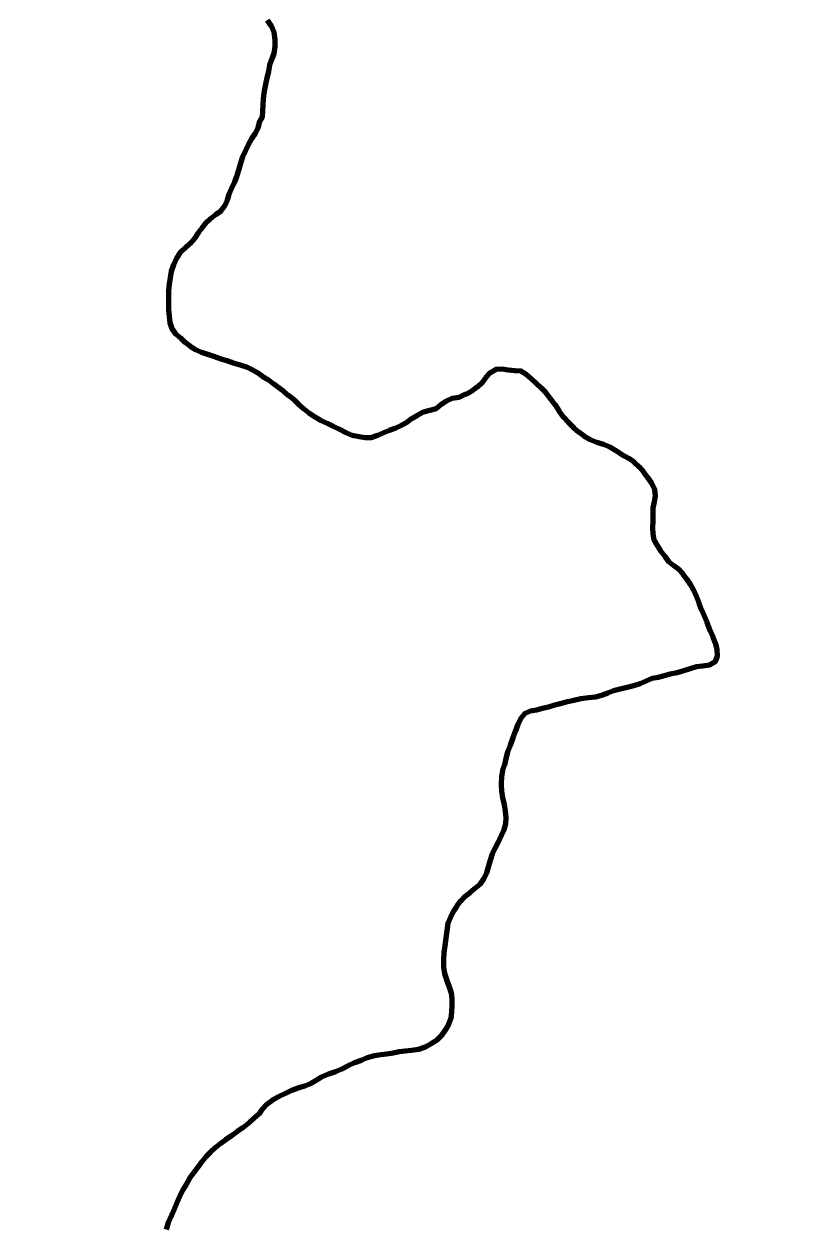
# Model space of a CAD drawing. Extents: x 553962 to 842807, y 8883888 to 9032388.
# Drawn here: x 738368 to 739991, y 8963322 to 8965823 of the extents above; entities that cross this region are included whole.
import ezdxf

# ---------------------------------------------------------------- set-up
doc = ezdxf.new("R2010")
doc.units = 0
doc.header["$LTSCALE"] = 150
for name, color, linetype, lineweight in [('24', 7, 'Continuous', 25), ('53', 7, 'Continuous', 106), ('9', 7, 'Continuous', 90)]:
    doc.layers.add(name, color=color, linetype=linetype, lineweight=lineweight)

msp = doc.modelspace()

# ---------------------------------------------------------------- linework, layer by layer
at = {"layer": '24', "lineweight": 53}
for points in [[(738874.6, 8965831.2), (738882.9, 8965819.4), (738888.6, 8965805.6), (738890.4, 8965789.8), (738890.2, 8965775.9), (738888.7, 8965761.5), (738884.4, 8965749.3), (738879.3, 8965737.4), (738877.1, 8965724.5), (738874.1, 8965709.8), (738870.9, 8965696.6), (738868, 8965682.8), (738866.3, 8965667.7), (738865.5, 8965653.5), (738863.8, 8965629.1), (738863.8, 8965628.4), (738858.8, 8965619.8), (738855, 8965606.6), (738849.3, 8965594.9), (738841.6, 8965583.7), (738835.7, 8965572.7), (738829.1, 8965559.3), (738822.9, 8965546.1), (738818.7, 8965532.6), (738814.7, 8965518.4), (738810.5, 8965505.2), (738806.3, 8965493.3), (738800.4, 8965480.7), (738794.8, 8965468.2), (738790.8, 8965455.9), (738785.4, 8965442.9), (738777.6, 8965432.5), (738766.6, 8965424.7), (738756.3, 8965416.7), (738747, 8965407.7), (738738.7, 8965398.2), (738731, 8965387.3), (738722.8, 8965375.9), (738714.1, 8965365.1), (738702.7, 8965354.9), (738693.3, 8965346.3), (738685.2, 8965334.8), (738679.1, 8965320.7)], [(738679.1, 8965320.7), (738674.7, 8965306.5), (738672.4, 8965293.8), (738670.5, 8965280.1), (738669.1, 8965267.1), (738668.9, 8965253.9), (738668.9, 8965252.2)], [(738668.9, 8965252.2), (738668.7, 8965240.3), (738668.8, 8965226.9), (738670.5, 8965213.4), (738671.6, 8965200.6), (738675.5, 8965187.9), (738683.2, 8965177.1), (738694.2, 8965168.7), (738703.2, 8965159.7), (738713.8, 8965150.9), (738725.1, 8965143.9), (738737.4, 8965138.3), (738750.2, 8965134.1), (738762.3, 8965130), (738777.7, 8965124.5), (738790.7, 8965121), (738803.9, 8965116.6), (738817.9, 8965112.1), (738831.1, 8965108.1), (738842.5, 8965102.6), (738853.3, 8965095.9), (738864, 8965088.8), (738877.1, 8965080.8), (738887.6, 8965072.8), (738899.1, 8965064.4), (738909.3, 8965056.3), (738918.8, 8965048), (738930.6, 8965038.9), (738940.1, 8965030.3), (738950.8, 8965020.6), (738961, 8965012.2), (738972.9, 8965004.1), (738987.1, 8964996.1), (738999.8, 8964990.7), (739011.8, 8964984.5), (739023.7, 8964978.8), (739038.7, 8964971.1), (739051.7, 8964965.5), (739066, 8964962.6), (739078.9, 8964960.8), (739091.5, 8964960.7), (739105.2, 8964965.7), (739117.7, 8964970.9), (739129.2, 8964975.8), (739141.3, 8964980), (739154.4, 8964986), (739166, 8964992.5), (739176.3, 8965000.1), (739187.8, 8965007.2), (739200.3, 8965014.2), (739213.3, 8965017.6), (739226.5, 8965021.3), (739236.7, 8965029.1), (739248, 8965037.4), (739260.3, 8965042.4), (739274.4, 8965044.9), (739287, 8965050.9), (739290.4, 8965051.6), (739301.9, 8965058), (739312.9, 8965066.6), (739322.4, 8965075.3), (739330.8, 8965086.5), (739340.1, 8965096.4), (739352, 8965102.9), (739364.5, 8965103.5)], [(739364.5, 8965103.5), (739376.9, 8965101.4), (739390.5, 8965100.2), (739403.2, 8965099.4), (739414.3, 8965093), (739425.1, 8965083.3), (739434.1, 8965074.6), (739445.8, 8965064.2), (739454.3, 8965055), (739466.1, 8965039.9), (739474.4, 8965028.9), (739482.8, 8965015.4), (739492, 8965003.2), (739502.8, 8964991.6), (739513.5, 8964980.9), (739523.7, 8964971.8), (739534.5, 8964964.2), (739547.6, 8964956.3), (739561.2, 8964951), (739575.4, 8964946.4), (739588.6, 8964941.1), (739602.4, 8964933)], [(739602.4, 8964933), (739616.9, 8964923.4), (739629, 8964917), (739639.3, 8964909.1), (739649.6, 8964899.5), (739658.5, 8964888.9), (739666.5, 8964878.5), (739674.7, 8964866.7), (739681.7, 8964852), (739683.1, 8964838.9), (739680.7, 8964826.1), (739678.3, 8964813.7), (739678.1, 8964801), (739677.9, 8964785.9), (739677.7, 8964772.2), (739677.9, 8964759.7), (739680.6, 8964747.2), (739687.4, 8964735.1), (739694.3, 8964724.5), (739702.9, 8964712.8), (739711, 8964702.3), (739721.6, 8964693.5), (739731.7, 8964686), (739740.6, 8964676.3), (739748.4, 8964665.9), (739755.8, 8964654.5), (739762.4, 8964643.3), (739768.2, 8964629.7), (739774.1, 8964615.5), (739779.6, 8964601.3), (739784.5, 8964589.9), (739790.5, 8964575.4), (739797.9, 8964557.4), (739803.4, 8964544.7), (739808, 8964532.3), (739811.6, 8964519.3), (739812.5, 8964504.6), (739808.1, 8964492.7), (739796, 8964485.8), (739781.8, 8964483.7), (739769, 8964482.1), (739755.9, 8964478.2), (739742.7, 8964474.3), (739729, 8964469.9), (739714.7, 8964466.8), (739702.4, 8964463.8), (739689.5, 8964460.4), (739676.8, 8964457.7), (739664.3, 8964452.6), (739651.7, 8964447), (739638.7, 8964442.6), (739625, 8964439.3), (739610, 8964436.1), (739596.4, 8964432.5), (739584.5, 8964427.7), (739571.5, 8964422.6), (739558.9, 8964419.2), (739544.5, 8964417.5), (739528.2, 8964415.7), (739513.7, 8964411.8), (739500.2, 8964409.2), (739488.1, 8964406.1), (739474, 8964402.2), (739461.1, 8964398.4), (739448.4, 8964395.6)], [(739448.4, 8964395.6), (739436.1, 8964391.9), (739423, 8964389.8), (739411.1, 8964384.3), (739402.2, 8964373.9), (739397.1, 8964361.9), (739391, 8964346.6), (739386.4, 8964334.5), (739381, 8964318.2), (739375.3, 8964305), (739371.6, 8964290.7), (739369.4, 8964277.6), (739365.2, 8964265.8), (739362.6, 8964253), (739362.4, 8964237.3), (739362.8, 8964223.2), (739364.8, 8964208.9), (739368.2, 8964195.2), (739370.3, 8964181.3), (739371.6, 8964168.2), (739371.4, 8964155.2), (739367.6, 8964142.4), (739362.4, 8964130.5), (739356.1, 8964116.8), (739349.6, 8964105.2), (739343.6, 8964092.4), (739339.1, 8964079.2), (739335.9, 8964067.1), (739331.6, 8964052.6), (739325.2, 8964039.2), (739317.8, 8964028.1), (739306.7, 8964019.5), (739296.6, 8964011.3), (739286.6, 8964003.5), (739277.1, 8963993.5), (739269.6, 8963983.3), (739262.6, 8963972.5)], [(739262.6, 8963972.5), (739256.7, 8963960.5), (739251, 8963948), (739248.8, 8963931.6), (739246.9, 8963916.2), (739244.8, 8963900.5), (739242.7, 8963886.3), (739241.9, 8963870.6), (739241.7, 8963856), (739244.4, 8963843.1), (739248.6, 8963828.5), (739253.7, 8963815.2), (739258.2, 8963802.7), (739259.2, 8963789.7), (739259, 8963776.6), (739258.5, 8963762), (739257, 8963748.6), (739252.4, 8963736.6), (739245.6, 8963724.3), (739237.9, 8963713.2), (739227.4, 8963703.2), (739216.4, 8963696), (739203.9, 8963688.9), (739189.8, 8963684.5), (739175.6, 8963682.3), (739162.4, 8963680.8), (739149.7, 8963679.2), (739137, 8963676.9), (739124.2, 8963674.8), (739111.6, 8963672.9), (739098.1, 8963670.9), (739082.6, 8963666.6), (739070.2, 8963661.7), (739056.3, 8963656.3), (739041.8, 8963649.7), (739030.1, 8963643.6), (739016.7, 8963637.6), (739002.2, 8963632.7), (738987.7, 8963626.9), (738976.7, 8963619.6), (738964.9, 8963612.8), (738953.3, 8963608.1), (738940.3, 8963604.1), (738925.1, 8963598.8), (738912.4, 8963592.7), (738898.1, 8963585.6), (738886.4, 8963579.1), (738873.1, 8963569.9), (738864.4, 8963559.8), (738857, 8963549.2), (738846.8, 8963540.5), (738837.4, 8963532.2), (738823.7, 8963521.1), (738811.7, 8963513.3), (738798.6, 8963503.5), (738787.8, 8963495.9), (738777.5, 8963488.3), (738765.8, 8963479.4), (738756.5, 8963470), (738747.5, 8963461.3), (738739.2, 8963450.5), (738729.8, 8963438.4), (738720.7, 8963426.6), (738712.8, 8963415.5), (738705.9, 8963402.8)], [(738705.9, 8963402.8), (738698.7, 8963391.5), (738692.3, 8963379.4), (738686.8, 8963366.6), (738680.4, 8963351.5), (738675, 8963338.5), (738668.4, 8963323.4), (738664.1, 8963309)]]:
    msp.add_lwpolyline(points, dxfattribs=at)
at = {"layer": '24'}
msp.add_spline([(738367.7, 8959924.4), (738437.2, 8960071.1), (738471.9, 8960121.3), (738537.5, 8960171.6), (738630.2, 8960202.5), (738765.3, 8960248.8), (738950.5, 8960322.2), (739124.2, 8960357), (739313.4, 8960368.5), (739359.7, 8960368.5), (739506.3, 8960291.3), (739610.6, 8960229.5), (739660.8, 8960198.6), (739703.2, 8960210.2), (739761.1, 8960275.8), (739826.7, 8960310.6), (739919.4, 8960314.5), (740031.3, 8960372.4), (740096.9, 8960453.5), (740178, 8960523), (740239.7, 8960542.3), (740340.1, 8960557.8), (740509.9, 8960496), (740648.9, 8960465.1), (740753.1, 8960465.1), (740865, 8960488.3), (740926.8, 8960519.2), (741135.2, 8960677.5), (741193.1, 8960747.1), (741278, 8960812.7), (741293.5, 8960851.3), (741300.5, 8960850.1), (741255.5, 8960925.1), (741195.5, 8961035.2), (741220.5, 8961105.2), (741225.5, 8961275.2), (741235.5, 8961375.3), (741255.5, 8961460.3), (741305.5, 8961510.3), (741355.4, 8961545.3), (741395.4, 8961605.3), (741440.4, 8961675.3), (741500.4, 8961730.4), (741545.4, 8961795.4), (741540.4, 8961925.4), (741555.4, 8962015.5), (741660.3, 8962135.5), (741690.3, 8962305.5), (741680.3, 8962425.6), (741700.3, 8962620.6), (741780.3, 8962700.7), (741975.2, 8962690.7), (742105.2, 8962630.6), (742195.2, 8962590.6), (742275.1, 8962580.6), (742390.1, 8962640.6), (742520.1, 8962655.6), (742770, 8962605.6), (742989.9, 8962550.6), (743104.8, 8962540.6), (743324.8, 8962590.6), (743524.7, 8962640.6), (743664.7, 8962635.6), (743774.6, 8962635.6), (743904.6, 8962675.7), (744079.5, 8962775.7), (744274.5, 8962990.7), (744539.4, 8963385.9), (744659.3, 8963580.9), (744879.3, 8963706), (745084.2, 8963786), (745299.1, 8963801), (745444.1, 8963831), (745664, 8963901), (745943.9, 8964026.1), (746173.8, 8964201.1), (746393.8, 8964276.1), (746543.7, 8964266.1), (746708.6, 8964376.2), (746898.6, 8964536.2), (747118.5, 8964656.2), (747248.5, 8964676.2), (747398.4, 8964766.3), (747428.4, 8964831.3), (747488.4, 8964891.3), (747623.3, 8964991.3), (747863.3, 8965106.4), (747993.2, 8965146.4), (748133.2, 8965221.4), (748228.1, 8965321.5), (748358.1, 8965451.5)], degree=3, dxfattribs=at)
at = {"layer": '53'}
for points in [[(738874.6, 8965831.2), (738882.9, 8965819.4), (738888.6, 8965805.6), (738890.4, 8965789.8), (738890.2, 8965775.9), (738888.7, 8965761.5), (738884.4, 8965749.3), (738879.3, 8965737.4), (738877.1, 8965724.5), (738874.1, 8965709.8), (738870.9, 8965696.6), (738868, 8965682.8), (738866.3, 8965667.7), (738865.5, 8965653.5), (738863.8, 8965629.1), (738863.8, 8965628.4), (738858.8, 8965619.8), (738855, 8965606.6), (738849.3, 8965594.9), (738841.6, 8965583.7), (738835.7, 8965572.7), (738829.1, 8965559.3), (738822.9, 8965546.1), (738818.7, 8965532.6), (738814.7, 8965518.4), (738810.5, 8965505.2), (738806.3, 8965493.3), (738800.4, 8965480.7), (738794.8, 8965468.2), (738790.8, 8965455.9), (738785.4, 8965442.9), (738777.6, 8965432.5), (738766.6, 8965424.7), (738756.3, 8965416.7), (738747, 8965407.7), (738738.7, 8965398.2), (738731, 8965387.3), (738722.8, 8965375.9), (738714.1, 8965365.1), (738702.7, 8965354.9), (738693.3, 8965346.3), (738685.2, 8965334.8), (738679.1, 8965320.7)], [(738679.1, 8965320.7), (738674.7, 8965306.5), (738672.4, 8965293.8), (738670.5, 8965280.1), (738669.1, 8965267.1), (738668.9, 8965253.9), (738668.9, 8965252.2)], [(738668.9, 8965252.2), (738668.7, 8965240.3), (738668.8, 8965226.9), (738670.5, 8965213.4), (738671.6, 8965200.6), (738675.5, 8965187.9), (738683.2, 8965177.1), (738694.2, 8965168.7), (738703.2, 8965159.7), (738713.8, 8965150.9), (738725.1, 8965143.9), (738737.4, 8965138.3), (738750.2, 8965134.1), (738762.3, 8965130), (738777.7, 8965124.5), (738790.7, 8965121), (738803.9, 8965116.6), (738817.9, 8965112.1), (738831.1, 8965108.1), (738842.5, 8965102.6), (738853.3, 8965095.9), (738864, 8965088.8), (738877.1, 8965080.8), (738887.6, 8965072.8), (738899.1, 8965064.4), (738909.3, 8965056.3), (738918.8, 8965048), (738930.6, 8965038.9), (738940.1, 8965030.3), (738950.8, 8965020.6), (738961, 8965012.2), (738972.9, 8965004.1), (738987.1, 8964996.1), (738999.8, 8964990.7), (739011.8, 8964984.5), (739023.7, 8964978.8), (739038.7, 8964971.1), (739051.7, 8964965.5), (739066, 8964962.6), (739078.9, 8964960.8), (739091.5, 8964960.7), (739105.2, 8964965.7), (739117.7, 8964970.9), (739129.2, 8964975.8), (739141.3, 8964980), (739154.4, 8964986), (739166, 8964992.5), (739176.3, 8965000.1), (739187.8, 8965007.2), (739200.3, 8965014.2), (739213.3, 8965017.6), (739226.5, 8965021.3), (739236.7, 8965029.1), (739248, 8965037.4), (739260.3, 8965042.4), (739274.4, 8965044.9), (739287, 8965050.9), (739290.4, 8965051.6), (739301.9, 8965058), (739312.9, 8965066.6), (739322.4, 8965075.3), (739330.8, 8965086.5), (739340.1, 8965096.4), (739352, 8965102.9), (739364.5, 8965103.5)], [(739364.5, 8965103.5), (739376.9, 8965101.4), (739390.5, 8965100.2), (739403.2, 8965099.4), (739414.3, 8965093), (739425.1, 8965083.3), (739434.1, 8965074.6), (739445.8, 8965064.2), (739454.3, 8965055), (739466.1, 8965039.9), (739474.4, 8965028.9), (739482.8, 8965015.4), (739492, 8965003.2), (739502.8, 8964991.6), (739513.5, 8964980.9), (739523.7, 8964971.8), (739534.5, 8964964.2), (739547.6, 8964956.3), (739561.2, 8964951), (739575.4, 8964946.4), (739588.6, 8964941.1), (739602.4, 8964933)], [(739602.4, 8964933), (739616.9, 8964923.4), (739629, 8964917), (739639.3, 8964909.1), (739649.6, 8964899.5), (739658.5, 8964888.9), (739666.5, 8964878.5), (739674.7, 8964866.7), (739681.7, 8964852), (739683.1, 8964838.9), (739680.7, 8964826.1), (739678.3, 8964813.7), (739678.1, 8964801), (739677.9, 8964785.9), (739677.7, 8964772.2), (739677.9, 8964759.7), (739680.6, 8964747.2), (739687.4, 8964735.1), (739694.3, 8964724.5), (739702.9, 8964712.8), (739711, 8964702.3), (739721.6, 8964693.5), (739731.7, 8964686), (739740.6, 8964676.3), (739748.4, 8964665.9), (739755.8, 8964654.5), (739762.4, 8964643.3), (739768.2, 8964629.7), (739774.1, 8964615.5), (739779.6, 8964601.3), (739784.5, 8964589.9), (739790.5, 8964575.4), (739797.9, 8964557.4), (739803.4, 8964544.7), (739808, 8964532.3), (739811.6, 8964519.3), (739812.5, 8964504.6), (739808.1, 8964492.7), (739796, 8964485.8), (739781.8, 8964483.7), (739769, 8964482.1), (739755.9, 8964478.2), (739742.7, 8964474.3), (739729, 8964469.9), (739714.7, 8964466.8), (739702.4, 8964463.8), (739689.5, 8964460.4), (739676.8, 8964457.7), (739664.3, 8964452.6), (739651.7, 8964447), (739638.7, 8964442.6), (739625, 8964439.3), (739610, 8964436.1), (739596.4, 8964432.5), (739584.5, 8964427.7), (739571.5, 8964422.6), (739558.9, 8964419.2), (739544.5, 8964417.5), (739528.2, 8964415.7), (739513.7, 8964411.8), (739500.2, 8964409.2), (739488.1, 8964406.1), (739474, 8964402.2), (739461.1, 8964398.4), (739448.4, 8964395.6)], [(739448.4, 8964395.6), (739436.1, 8964391.9), (739423, 8964389.8), (739411.1, 8964384.3), (739402.2, 8964373.9), (739397.1, 8964361.9), (739391, 8964346.6), (739386.4, 8964334.5), (739381, 8964318.2), (739375.3, 8964305), (739371.6, 8964290.7), (739369.4, 8964277.6), (739365.2, 8964265.8), (739362.6, 8964253), (739362.4, 8964237.3), (739362.8, 8964223.2), (739364.8, 8964208.9), (739368.2, 8964195.2), (739370.3, 8964181.3), (739371.6, 8964168.2), (739371.4, 8964155.2), (739367.6, 8964142.4), (739362.4, 8964130.5), (739356.1, 8964116.8), (739349.6, 8964105.2), (739343.6, 8964092.4), (739339.1, 8964079.2), (739335.9, 8964067.1), (739331.6, 8964052.6), (739325.2, 8964039.2), (739317.8, 8964028.1), (739306.7, 8964019.5), (739296.6, 8964011.3), (739286.6, 8964003.5), (739277.1, 8963993.5), (739269.6, 8963983.3), (739262.6, 8963972.5)], [(739262.6, 8963972.5), (739256.7, 8963960.5), (739251, 8963948), (739248.8, 8963931.6), (739246.9, 8963916.2), (739244.8, 8963900.5), (739242.7, 8963886.3), (739241.9, 8963870.6), (739241.7, 8963856), (739244.4, 8963843.1), (739248.6, 8963828.5), (739253.7, 8963815.2), (739258.2, 8963802.7), (739259.2, 8963789.7), (739259, 8963776.6), (739258.5, 8963762), (739257, 8963748.6), (739252.4, 8963736.6), (739245.6, 8963724.3), (739237.9, 8963713.2), (739227.4, 8963703.2), (739216.4, 8963696), (739203.9, 8963688.9), (739189.8, 8963684.5), (739175.6, 8963682.3), (739162.4, 8963680.8), (739149.7, 8963679.2), (739137, 8963676.9), (739124.2, 8963674.8), (739111.6, 8963672.9), (739098.1, 8963670.9), (739082.6, 8963666.6), (739070.2, 8963661.7), (739056.3, 8963656.3), (739041.8, 8963649.7), (739030.1, 8963643.6), (739016.7, 8963637.6), (739002.2, 8963632.7), (738987.7, 8963626.9), (738976.7, 8963619.6), (738964.9, 8963612.8), (738953.3, 8963608.1), (738940.3, 8963604.1), (738925.1, 8963598.8), (738912.4, 8963592.7), (738898.1, 8963585.6), (738886.4, 8963579.1), (738873.1, 8963569.9), (738864.4, 8963559.8), (738857, 8963549.2), (738846.8, 8963540.5), (738837.4, 8963532.2), (738823.7, 8963521.1), (738811.7, 8963513.3), (738798.6, 8963503.5), (738787.8, 8963495.9), (738777.5, 8963488.3), (738765.8, 8963479.4), (738756.5, 8963470), (738747.5, 8963461.3), (738739.2, 8963450.5), (738729.8, 8963438.4), (738720.7, 8963426.6), (738712.8, 8963415.5), (738705.9, 8963402.8)], [(738705.9, 8963402.8), (738698.7, 8963391.5), (738692.3, 8963379.4), (738686.8, 8963366.6), (738680.4, 8963351.5), (738675, 8963338.5), (738668.4, 8963323.4), (738664.1, 8963309)]]:
    msp.add_lwpolyline(points, dxfattribs=at)
at = {"layer": '9'}
for points in [[(738874.6, 8965831.2), (738882.9, 8965819.4), (738888.6, 8965805.6), (738890.4, 8965789.8), (738890.2, 8965775.9), (738888.7, 8965761.5), (738884.4, 8965749.3), (738879.3, 8965737.4), (738877.1, 8965724.5), (738874.1, 8965709.8), (738870.9, 8965696.6), (738868, 8965682.8), (738866.3, 8965667.7), (738865.5, 8965653.5), (738863.8, 8965629.1), (738863.8, 8965628.4), (738858.8, 8965619.8), (738855, 8965606.6), (738849.3, 8965594.9), (738841.6, 8965583.7), (738835.7, 8965572.7), (738829.1, 8965559.3), (738822.9, 8965546.1), (738818.7, 8965532.6), (738814.7, 8965518.4), (738810.5, 8965505.2), (738806.3, 8965493.3), (738800.4, 8965480.7), (738794.8, 8965468.2), (738790.8, 8965455.9), (738785.4, 8965442.9), (738777.6, 8965432.5), (738766.6, 8965424.7), (738756.3, 8965416.7), (738747, 8965407.7), (738738.7, 8965398.2), (738731, 8965387.3), (738722.8, 8965375.9), (738714.1, 8965365.1), (738702.7, 8965354.9), (738693.3, 8965346.3), (738685.2, 8965334.8), (738679.1, 8965320.7)], [(738679.1, 8965320.7), (738674.7, 8965306.5), (738672.4, 8965293.8), (738670.5, 8965280.1), (738669.1, 8965267.1), (738668.9, 8965253.9), (738668.9, 8965252.2)], [(738668.9, 8965252.2), (738668.7, 8965240.3), (738668.8, 8965226.9), (738670.5, 8965213.4), (738671.6, 8965200.6), (738675.5, 8965187.9), (738683.2, 8965177.1), (738694.2, 8965168.7), (738703.2, 8965159.7), (738713.8, 8965150.9), (738725.1, 8965143.9), (738737.4, 8965138.3), (738750.2, 8965134.1), (738762.3, 8965130), (738777.7, 8965124.5), (738790.7, 8965121), (738803.9, 8965116.6), (738817.9, 8965112.1), (738831.1, 8965108.1), (738842.5, 8965102.6), (738853.3, 8965095.9), (738864, 8965088.8), (738877.1, 8965080.8), (738887.6, 8965072.8), (738899.1, 8965064.4), (738909.3, 8965056.3), (738918.8, 8965048), (738930.6, 8965038.9), (738940.1, 8965030.3), (738950.8, 8965020.6), (738961, 8965012.2), (738972.9, 8965004.1), (738987.1, 8964996.1), (738999.8, 8964990.7), (739011.8, 8964984.5), (739023.7, 8964978.8), (739038.7, 8964971.1), (739051.7, 8964965.5), (739066, 8964962.6), (739078.9, 8964960.8), (739091.5, 8964960.7), (739105.2, 8964965.7), (739117.7, 8964970.9), (739129.2, 8964975.8), (739141.3, 8964980), (739154.4, 8964986), (739166, 8964992.5), (739176.3, 8965000.1), (739187.8, 8965007.2), (739200.3, 8965014.2), (739213.3, 8965017.6), (739226.5, 8965021.3), (739236.7, 8965029.1), (739248, 8965037.4), (739260.3, 8965042.4), (739274.4, 8965044.9), (739287, 8965050.9), (739290.4, 8965051.6), (739301.9, 8965058), (739312.9, 8965066.6), (739322.4, 8965075.3), (739330.8, 8965086.5), (739340.1, 8965096.4), (739352, 8965102.9), (739364.5, 8965103.5)], [(739364.5, 8965103.5), (739376.9, 8965101.4), (739390.5, 8965100.2), (739403.2, 8965099.4), (739414.3, 8965093), (739425.1, 8965083.3), (739434.1, 8965074.6), (739445.8, 8965064.2), (739454.3, 8965055), (739466.1, 8965039.9), (739474.4, 8965028.9), (739482.8, 8965015.4), (739492, 8965003.2), (739502.8, 8964991.6), (739513.5, 8964980.9), (739523.7, 8964971.8), (739534.5, 8964964.2), (739547.6, 8964956.3), (739561.2, 8964951), (739575.4, 8964946.4), (739588.6, 8964941.1), (739602.4, 8964933)], [(739602.4, 8964933), (739616.9, 8964923.4), (739629, 8964917), (739639.3, 8964909.1), (739649.6, 8964899.5), (739658.5, 8964888.9), (739666.5, 8964878.5), (739674.7, 8964866.7), (739681.7, 8964852), (739683.1, 8964838.9), (739680.7, 8964826.1), (739678.3, 8964813.7), (739678.1, 8964801), (739677.9, 8964785.9), (739677.7, 8964772.2), (739677.9, 8964759.7), (739680.6, 8964747.2), (739687.4, 8964735.1), (739694.3, 8964724.5), (739702.9, 8964712.8), (739711, 8964702.3), (739721.6, 8964693.5), (739731.7, 8964686), (739740.6, 8964676.3), (739748.4, 8964665.9), (739755.8, 8964654.5), (739762.4, 8964643.3), (739768.2, 8964629.7), (739774.1, 8964615.5), (739779.6, 8964601.3), (739784.5, 8964589.9), (739790.5, 8964575.4), (739797.9, 8964557.4), (739803.4, 8964544.7), (739808, 8964532.3), (739811.6, 8964519.3), (739812.5, 8964504.6), (739808.1, 8964492.7), (739796, 8964485.8), (739781.8, 8964483.7), (739769, 8964482.1), (739755.9, 8964478.2), (739742.7, 8964474.3), (739729, 8964469.9), (739714.7, 8964466.8), (739702.4, 8964463.8), (739689.5, 8964460.4), (739676.8, 8964457.7), (739664.3, 8964452.6), (739651.7, 8964447), (739638.7, 8964442.6), (739625, 8964439.3), (739610, 8964436.1), (739596.4, 8964432.5), (739584.5, 8964427.7), (739571.5, 8964422.6), (739558.9, 8964419.2), (739544.5, 8964417.5), (739528.2, 8964415.7), (739513.7, 8964411.8), (739500.2, 8964409.2), (739488.1, 8964406.1), (739474, 8964402.2), (739461.1, 8964398.4), (739448.4, 8964395.6)], [(739448.4, 8964395.6), (739436.1, 8964391.9), (739423, 8964389.8), (739411.1, 8964384.3), (739402.2, 8964373.9), (739397.1, 8964361.9), (739391, 8964346.6), (739386.4, 8964334.5), (739381, 8964318.2), (739375.3, 8964305), (739371.6, 8964290.7), (739369.4, 8964277.6), (739365.2, 8964265.8), (739362.6, 8964253), (739362.4, 8964237.3), (739362.8, 8964223.2), (739364.8, 8964208.9), (739368.2, 8964195.2), (739370.3, 8964181.3), (739371.6, 8964168.2), (739371.4, 8964155.2), (739367.6, 8964142.4), (739362.4, 8964130.5), (739356.1, 8964116.8), (739349.6, 8964105.2), (739343.6, 8964092.4), (739339.1, 8964079.2), (739335.9, 8964067.1), (739331.6, 8964052.6), (739325.2, 8964039.2), (739317.8, 8964028.1), (739306.7, 8964019.5), (739296.6, 8964011.3), (739286.6, 8964003.5), (739277.1, 8963993.5), (739269.6, 8963983.3), (739262.6, 8963972.5)], [(739262.6, 8963972.5), (739256.7, 8963960.5), (739251, 8963948), (739248.8, 8963931.6), (739246.9, 8963916.2), (739244.8, 8963900.5), (739242.7, 8963886.3), (739241.9, 8963870.6), (739241.7, 8963856), (739244.4, 8963843.1), (739248.6, 8963828.5), (739253.7, 8963815.2), (739258.2, 8963802.7), (739259.2, 8963789.7), (739259, 8963776.6), (739258.5, 8963762), (739257, 8963748.6), (739252.4, 8963736.6), (739245.6, 8963724.3), (739237.9, 8963713.2), (739227.4, 8963703.2), (739216.4, 8963696), (739203.9, 8963688.9), (739189.8, 8963684.5), (739175.6, 8963682.3), (739162.4, 8963680.8), (739149.7, 8963679.2), (739137, 8963676.9), (739124.2, 8963674.8), (739111.6, 8963672.9), (739098.1, 8963670.9), (739082.6, 8963666.6), (739070.2, 8963661.7), (739056.3, 8963656.3), (739041.8, 8963649.7), (739030.1, 8963643.6), (739016.7, 8963637.6), (739002.2, 8963632.7), (738987.7, 8963626.9), (738976.7, 8963619.6), (738964.9, 8963612.8), (738953.3, 8963608.1), (738940.3, 8963604.1), (738925.1, 8963598.8), (738912.4, 8963592.7), (738898.1, 8963585.6), (738886.4, 8963579.1), (738873.1, 8963569.9), (738864.4, 8963559.8), (738857, 8963549.2), (738846.8, 8963540.5), (738837.4, 8963532.2), (738823.7, 8963521.1), (738811.7, 8963513.3), (738798.6, 8963503.5), (738787.8, 8963495.9), (738777.5, 8963488.3), (738765.8, 8963479.4), (738756.5, 8963470), (738747.5, 8963461.3), (738739.2, 8963450.5), (738729.8, 8963438.4), (738720.7, 8963426.6), (738712.8, 8963415.5), (738705.9, 8963402.8)], [(738705.9, 8963402.8), (738698.7, 8963391.5), (738692.3, 8963379.4), (738686.8, 8963366.6), (738680.4, 8963351.5), (738675, 8963338.5), (738668.4, 8963323.4), (738664.1, 8963309)]]:
    msp.add_lwpolyline(points, dxfattribs=at)

doc.saveas('drawing.dxf')
